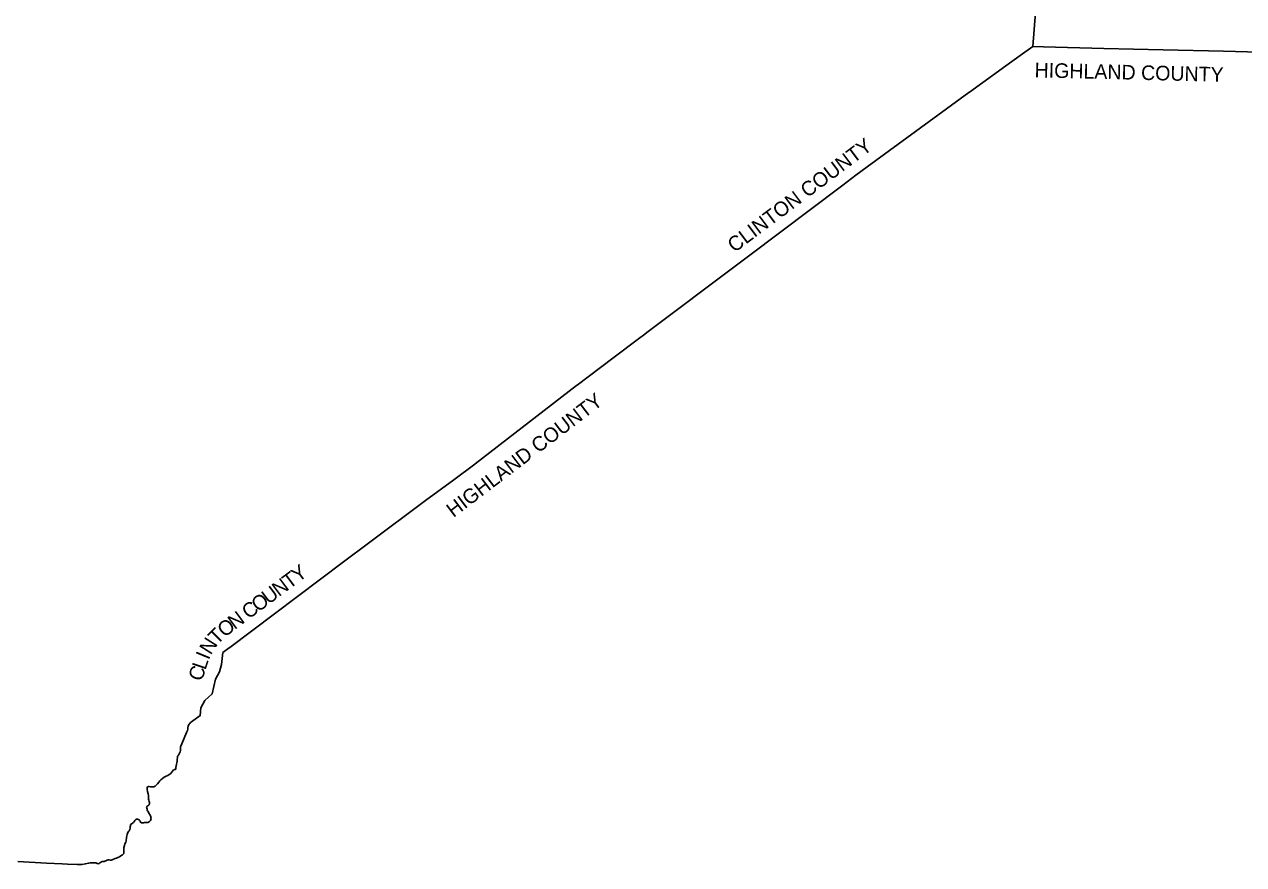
# Model space of a CAD drawing. Extents: x 1451455 to 1749751, y 218250 to 574981.
# Drawn here: x 1591170 to 1674533, y 448063 to 505516 of the extents above; entities that cross this region are included whole.
import ezdxf

# ---------------------------------------------------------------- set-up
doc = ezdxf.new("R2010")
doc.units = 0
doc.layers.add('GM_X_Adjacent_County', color=7, linetype='Continuous')
doc.layers.add('GM_X_Adjacent_County_Text', color=7, linetype='Continuous')

msp = doc.modelspace()

# ---------------------------------------------------------------- linework, layer by layer
at = {"layer": 'GM_X_Adjacent_County'}
for points in [[(1660668, 511007), (1660124, 503996), (1659262, 503388), (1658265, 502686), (1655787, 500886), (1655741, 500852), (1648788, 495779), (1648023, 495203), (1647133, 494533), (1640676, 489672), (1638042, 487688), (1635644, 485883), (1633819, 484508), (1633505, 484272), (1633248, 484078), (1631413, 482696), (1628958, 480847), (1628919, 480818), (1621997, 475474), (1621966, 475451), (1620523, 474378), (1618604, 472952), (1614700, 470050), (1612987, 468763), (1608261, 465210), (1605211, 462917), (1605170, 462886), (1604731, 462556), (1604641, 461739), (1604515, 461237), (1604229, 460736), (1604010, 459731), (1603508, 459291), (1603228, 458790), (1603196, 458254), (1602590, 457817), (1602535, 457770), (1602480, 457717), (1602427, 457668), (1602383, 457605), (1602358, 457525), (1602356, 457425), (1602354, 457329), (1602332, 457243), (1602265, 457086), (1601940, 456330), (1601860, 456169), (1601851, 456119), (1601844, 456081), (1601850, 455952), (1601848, 455872), (1601814, 455766), (1601756, 455643), (1601702, 455554), (1601671, 455504), (1601646, 455449), (1601632, 455355), (1601625, 455274), (1601614, 455136), (1601585, 455012), (1601561, 454925), (1601541, 454815), (1601523, 454715), (1601517, 454593), (1601498, 454563), (1601444, 454558), (1601399, 454537), (1601367, 454533), (1601293, 454450), (1601236, 454371), (1601156, 454275), (1601078, 454222), (1600987, 454168), (1600862, 454112), (1600720, 454032), (1600610, 453954), (1600490, 453868), (1600438, 453795), (1600354, 453696), (1600262, 453586), (1600116, 453438), (1600021, 453386), (1599961, 453375), (1599877, 453379), (1599786, 453388), (1599712, 453398), (1599650, 453403), (1599596, 453378), (1599563, 453323), (1599554, 453277), (1599562, 453206), (1599590, 453073), (1599639, 452904), (1599666, 452781), (1599659, 452701), (1599649, 452617), (1599654, 452544), (1599673, 452478), (1599707, 452389), (1599724, 452310), (1599728, 452240), (1599707, 452162), (1599666, 452123), (1599617, 452086), (1599574, 452061), (1599537, 452021), (1599529, 451975), (1599540, 451925), (1599554, 451862), (1599575, 451806), (1599594, 451741), (1599625, 451684), (1599658, 451634), (1599691, 451567), (1599736, 451514), (1599771, 451455), (1599800, 451390), (1599811, 451334), (1599824, 451291), (1599839, 451215), (1599824, 451149), (1599794, 451083), (1599753, 451030), (1599712, 450993), (1599659, 450958), (1599621, 450952), (1599569, 450945), (1599519, 450944), (1599450, 450944), (1599378, 450943), (1599320, 450926), (1599223, 450910), (1599165, 450931), (1599132, 450954), (1599095, 451009), (1599077, 451055), (1599044, 451102), (1599017, 451123), (1598971, 451149), (1598907, 451167), (1598841, 451166), (1598790, 451143), (1598754, 451110), (1598727, 451070), (1598692, 451023), (1598630, 450952), (1598569, 450893), (1598477, 450838), (1598426, 450795), (1598416, 450751), (1598417, 450725), (1598414, 450655), (1598398, 450549), (1598376, 450461), (1598326, 450382), (1598281, 450326), (1598232, 450259), (1598214, 450199), (1598189, 450126), (1598169, 450034), (1598157, 449908), (1598132, 449685), (1598100, 449596), (1598048, 449474), (1598010, 449381), (1597977, 449235), (1597967, 449149), (1597966, 449079), (1597974, 448982), (1597971, 448928), (1597959, 448828), (1597924, 448787), (1597885, 448743), (1597832, 448702), (1597765, 448663), (1597670, 448599), (1597567, 448545), (1597459, 448495), (1597377, 448470), (1597326, 448449), (1597227, 448409), (1597164, 448382), (1597102, 448367), (1597028, 448373), (1596950, 448394), (1596890, 448398), (1596839, 448374), (1596792, 448343), (1596750, 448318), (1596681, 448291), (1596623, 448280), (1596552, 448282), (1596512, 448280), (1596476, 448271), (1596444, 448252), (1596378, 448201), (1596324, 448178), (1596281, 448149), (1596222, 448124), (1596183, 448134), (1596141, 448149), (1596093, 448162), (1596049, 448175), (1595971, 448185), (1595895, 448192), (1595798, 448194), (1595662, 448177), (1595565, 448156), (1595348, 448125), (1595106, 448081), (1595044, 448068), (1594982, 448063), (1594897, 448063), (1594783, 448067), (1594127, 448088), (1593750, 448106), (1592674, 448158), (1590719, 448267)], [(1590719, 448267), (1592674, 448158), (1593750, 448106), (1594127, 448088), (1594783, 448067), (1594897, 448063), (1594982, 448063), (1595044, 448068), (1595106, 448081), (1595348, 448125), (1595565, 448156), (1595662, 448177), (1595798, 448194), (1595895, 448192), (1595971, 448185), (1596049, 448175), (1596093, 448162), (1596141, 448149), (1596183, 448134), (1596222, 448124), (1596281, 448149), (1596324, 448178), (1596378, 448201), (1596444, 448252), (1596476, 448271), (1596512, 448280), (1596552, 448282), (1596623, 448280), (1596681, 448291), (1596750, 448318), (1596792, 448343), (1596839, 448374), (1596890, 448398), (1596950, 448394), (1597028, 448373), (1597102, 448367), (1597164, 448382), (1597227, 448409), (1597326, 448449), (1597377, 448470), (1597459, 448495), (1597567, 448545), (1597670, 448599), (1597765, 448663), (1597832, 448702), (1597885, 448743), (1597924, 448787), (1597959, 448828), (1597971, 448928), (1597974, 448982), (1597966, 449079), (1597967, 449149), (1597977, 449235), (1598010, 449381), (1598048, 449474), (1598100, 449596), (1598132, 449685), (1598157, 449908), (1598169, 450034), (1598189, 450126), (1598214, 450199), (1598232, 450259), (1598281, 450326), (1598326, 450382), (1598376, 450461), (1598398, 450549), (1598414, 450655), (1598417, 450725), (1598416, 450751), (1598426, 450795), (1598477, 450838), (1598569, 450893), (1598630, 450952), (1598692, 451023), (1598727, 451070), (1598754, 451110), (1598790, 451143), (1598841, 451166), (1598907, 451167), (1598971, 451149), (1599017, 451123), (1599044, 451102), (1599077, 451055), (1599095, 451009), (1599132, 450954), (1599165, 450931), (1599223, 450910), (1599320, 450926), (1599378, 450943), (1599450, 450944), (1599519, 450944), (1599569, 450945), (1599621, 450952), (1599659, 450958), (1599712, 450993), (1599753, 451030), (1599794, 451083), (1599824, 451149), (1599839, 451215), (1599824, 451291), (1599811, 451334), (1599800, 451390), (1599771, 451455), (1599736, 451514), (1599691, 451567), (1599658, 451634), (1599625, 451684), (1599594, 451741), (1599575, 451806), (1599554, 451862), (1599540, 451925), (1599529, 451975), (1599537, 452021), (1599574, 452061), (1599617, 452086), (1599666, 452123), (1599707, 452162), (1599728, 452240), (1599724, 452310), (1599707, 452389), (1599673, 452478), (1599654, 452544), (1599649, 452617), (1599659, 452701), (1599666, 452781), (1599639, 452904), (1599590, 453073), (1599562, 453206), (1599554, 453277), (1599563, 453323), (1599596, 453378), (1599650, 453403), (1599712, 453398), (1599786, 453388), (1599877, 453379), (1599961, 453375), (1600021, 453386), (1600116, 453438), (1600262, 453586), (1600354, 453696), (1600438, 453795), (1600490, 453868), (1600610, 453954), (1600720, 454032), (1600862, 454112), (1600987, 454168), (1601078, 454222), (1601156, 454275), (1601236, 454371), (1601293, 454450), (1601367, 454533), (1601399, 454537), (1601444, 454558), (1601498, 454563), (1601517, 454593), (1601523, 454715), (1601541, 454815), (1601561, 454925), (1601585, 455012), (1601614, 455136), (1601625, 455274), (1601632, 455355), (1601646, 455449), (1601671, 455504), (1601702, 455554), (1601756, 455643), (1601814, 455766), (1601848, 455872), (1601850, 455952), (1601844, 456081), (1601851, 456119), (1601860, 456169), (1601940, 456330), (1602265, 457086), (1602332, 457243), (1602354, 457329), (1602356, 457425), (1602358, 457525), (1602383, 457605), (1602427, 457668), (1602480, 457717), (1602535, 457770), (1602590, 457817), (1603196, 458254), (1603228, 458790), (1603508, 459291), (1604010, 459731), (1604229, 460736), (1604515, 461237), (1604641, 461739), (1604731, 462556), (1605170, 462886), (1605211, 462917), (1608261, 465210), (1612987, 468763), (1614700, 470050), (1618604, 472952), (1620523, 474378), (1621966, 475451), (1621997, 475474), (1628919, 480818), (1628958, 480847), (1631413, 482696), (1633248, 484078), (1633505, 484272), (1633819, 484508), (1635644, 485883), (1638042, 487688), (1640676, 489672), (1647133, 494533), (1648023, 495203), (1648788, 495779), (1655741, 500852), (1655787, 500886), (1658265, 502686), (1659262, 503388), (1660124, 503996), (1660848, 503978), (1664966, 503877), (1669035, 503777), (1673166, 503675), (1678903, 503534)]]:
    msp.add_lwpolyline(points, dxfattribs=at)

# ---------------------------------------------------------------- texts
at = {"layer": 'GM_X_Adjacent_County_Text'}
for s, rotation, p in [('HIGHLAND COUNTY', 358.61728, (1660232, 501899)), ('CLINTON COUNTY', 36.91162, (1639722, 489876)), ('HIGHLAND COUNTY', 37.2222, (1620507, 471759)), ('Y', 36.62458, (1609885, 467322)), ('T', 36.62459, (1609284, 466876)), ('U', 36.62458, (1607865, 465821)), ('N', 36.62538, (1608575, 466349)), ('C', 36.62463, (1606502, 464808)), ('O', 36.62458, (1607155, 465293)), ('N', 36.62458, (1605548, 464099)), ('O', 37.51495, (1604850, 463563)), ('N', 57.52422, (1603913, 462351)), ('T', 45.51819, (1604354, 463054)), ('L', 71.53983, (1603547, 461322)), ('I', 67.47106, (1603778, 462014)), ('C', 72.21027, (1603300, 460549))]:
    msp.add_text(s, height=1000, rotation=rotation, dxfattribs=at).set_placement(p)

doc.saveas('drawing.dxf')
